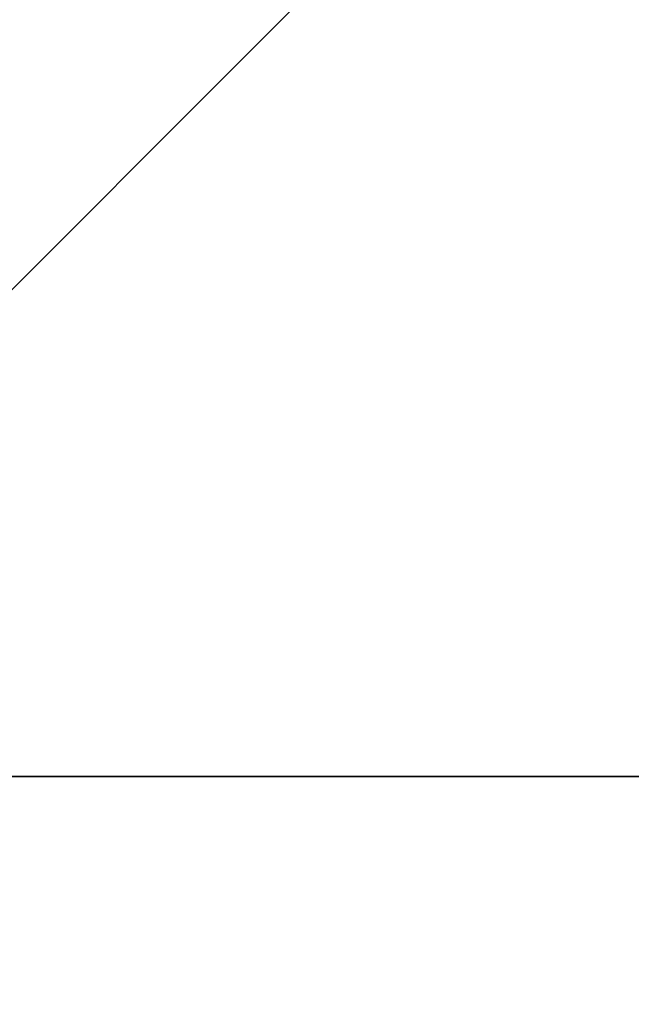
# Model space of a CAD drawing. Header units: millimetres. Extents: x -155 to 35, y -48 to 35.
# Tile 441 of 468: x 0.99 to 2.22, y -0.46 to 1.52. Entities that reach past the tile are written whole.
import ezdxf

# ---------------------------------------------------------------- set-up
doc = ezdxf.new("R2010")
doc.units = ezdxf.units.MM
doc.header["$LTSCALE"] = 65.185185
doc.layers.add('2584', color=7, linetype='CONTINUOUS')
doc.layers.add('2622', color=7, linetype='CONTINUOUS')

msp = doc.modelspace()

# ---------------------------------------------------------------- linework, layer by layer
at = {"layer": '2584', "linetype": 'CONTINUOUS'}
for points in [[(-18.5329, 10.7, 94), (-21.4, 0, 94), (18.5329, 10.7, 94), (-18.5329, 10.7, 94)], [(18.5329, 10.7, 94), (-21.4, 0, 94), (21.4, 0, 94), (18.5329, 10.7, 94)], [(21.4, 0, 94), (-21.4, 0, 94), (-18.5329, -10.7, 94), (21.4, 0, 94)], [(18.5329, -10.7, 94), (21.4, 0, 94), (-18.5329, -10.7, 94), (18.5329, -10.7, 94)]]:
    msp.add_3dface(points, dxfattribs=at)
at = {"layer": '2622', "linetype": 'CONTINUOUS'}
for points in [[(2.3687, 2.3689, 90), (0, 0, 91.9341), (0, 3.35, 90), (2.3687, 2.3689, 90)], [(3.35, 0, 90), (0, 0, 91.9341), (2.3687, 2.3689, 90), (3.35, 0, 90)], [(0, -3.35, 90), (0, 0, 91.9341), (2.3687, -2.3689, 90), (0, -3.35, 90)], [(2.3687, -2.3689, 90), (0, 0, 91.9341), (3.35, 0, 90), (2.3687, -2.3689, 90)]]:
    msp.add_3dface(points, dxfattribs=at)

doc.saveas('drawing.dxf')
